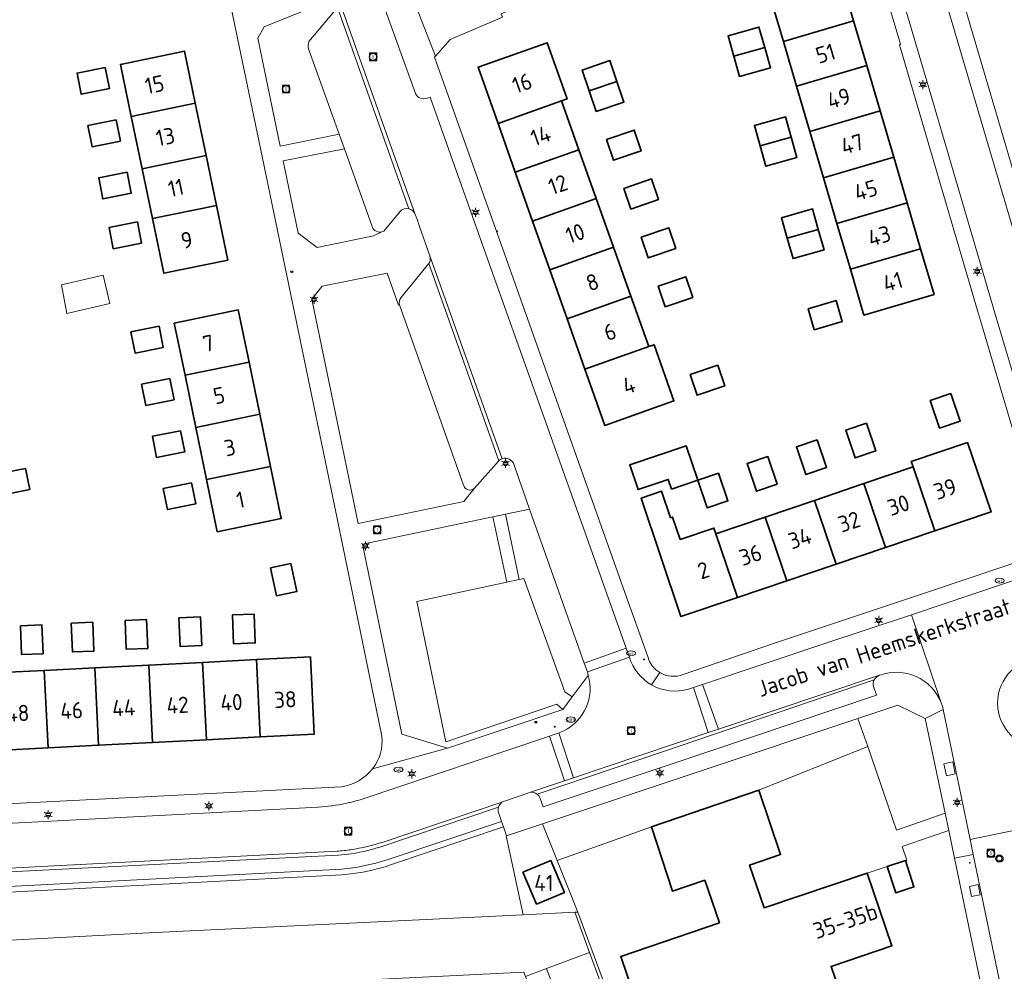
# Model space of a CAD drawing. Header units: metres. Extents: x 140853 to 145288, y 474558 to 480269.
# Tile 262 of 428: x 143783 to 143892, y 478928 to 479034. Entities that reach past the tile are written whole.
import ezdxf
from ezdxf.enums import TextEntityAlignment as Align
from ezdxf.lldxf.tags import DXFTag

# ---------------------------------------------------------------- set-up
doc = ezdxf.new("R2010")
doc.units = ezdxf.units.M
doc.header["$MEASUREMENT"] = 0
for name, color, linetype, lineweight in [('B-WE-GR-BEPLANTING_CULTUUR_BOSPLANTSOEN-G', 90, 'GR-PLANTSOEN', 18), ('B-WE-GR-BEPLANTING_CULTUUR_HEESTERS-G', 90, 'Continuous', 18), ('B-WE-GR-GRAS_KRUIDENRIJK-G', 80, 'Continuous', 18), ('B-WE-GR-GROENVOORZIENING-G', 80, 'Continuous', 18), ('B-WE-IE-TERREINAFSCHEIDING_KUNSTMATIG_HEKWERK-G', 20, 'IE-TERREINAFSCHEIDING-KUNSTMATIG', 18), ('B-WE-KL-DATA_CAI-S', 90, 'KL-CAI-N', 18), ('B-WE-KL-ET_LS_OV_LICHTMAST-S', 190, 'Continuous', 18), ('B-WE-KL-GAS_PUT-S', 30, 'Continuous', 18), ('B-WE-KL-WATER_BRANDLEIDING_PUT-S', 150, 'Continuous', 18), ('B-WE-KL-WATER_PUT-S', 170, 'Continuous', 18), ('B-WE-OG-BEBOUWING-G', 7, 'Continuous', 35), ('B-WE-OG-BEBOUWING_BIJGEBOUW-G', 7, 'Continuous', 18), ('B-WE-OG-BEBOUWING_HUISNUMMER-T18', 10, 'Continuous', 18), ('B-WE-OG-BEBOUWING_STRAATNAAM-T18', 10, 'Continuous', 18), ('B-WE-OG-TERREIN_ERF-G', 7, 'Continuous', 18), ('B-WE-RI-DRAINAGE_PUT-S', 90, 'Continuous', 18), ('B-WE-RI-GWA_RIOOLPUT-S', 30, 'Continuous', 18), ('B-WE-VH-GOOT-G', 170, 'Continuous', 18), ('B-WE-VH-VERHARDING_BETONSTRAATSTEEN-G', 252, 'Continuous', 18), ('B-WE-VH-VERHARDING_STRAATBAKSTEEN-G', 252, 'Continuous', 18), ('B-WE-VH-VERHARDING_TEGEL-G', 252, 'Continuous', 18), ('X-XX-XX-ALGEMEEN-S', 7, 'Continuous', 18)]:
    doc.layers.add(name, color=color, linetype=linetype, lineweight=lineweight)
doc.styles.add('NLCS-ISO', font='txt')
doc.styles.get("Standard").update_dxf_attribs({"font": 'arial.ttf'})
doc.linetypes.add('GR-PLANTSOEN', pattern='A,0,[179,NLCS.shx,S=2,R=0,X=0,Y=0],-4', length=4)
doc.linetypes.add('IE-TERREINAFSCHEIDING-KUNSTMATIG', pattern='A,4,[82,NLCS.shx,S=0.75,R=90,X=0,Y=0],4,-2', length=10)
tags = doc.linetypes.add('KL-CAI-N', pattern='A,4,-1,[101,NLCS.shx,S=0.5,R=0,X=0,Y=0],-1,4,-1,["C",Standard,S=1,R=0,X=-0.25,Y=-0.5],-1.5', length=12.5).pattern_tags.tags
tags[18] = DXFTag(74, 10)

# ---------------------------------------------------------------- blocks, each defined once
blk = doc.blocks.new('SIE-WEG_AFVALBAK_TYPE_01')
for radius in [0.25, 0.156]:
    blk.add_circle((0, 0), radius)
blk = doc.blocks.new('SKL-DATA_TERREINKAST-SO')
for q in [(-0.2, 0.2), (0.2, 0.2)]:
    blk.add_line((0, -0.21), q)
at = {"flags": 128}
blk.add_lwpolyline([(0.63, 0.35), (-0.63, 0.35), (-0.63, -0.35), (0.63, -0.35)], close=True, dxfattribs=at)
at = {"style": 'NLCS-ISO'}
blk.add_attdef('TYPE', text='', height=0.35, dxfattribs=at).set_placement((-0.03, 0.69), align=Align.MIDDLE_CENTER)
blk = doc.blocks.new('B-SIE-WEG_LICHTMAST-SO')
at = {"ltscale": 0.1}
for p, q in [((-1.1, 0.63), (-2.19, 1.27)), ((0, 1.27), (0, 2.53)), ((1.1, 0.63), (2.19, 1.27)), ((-1.1, -0.63), (-2.19, -1.27)), ((0, -1.27), (0, -2.53)), ((1.1, -0.63), (2.19, -1.27))]:
    blk.add_line(p, q, dxfattribs=at)
at = {"flags": 128}
for points in [[(-1.16, 0.5), (1.16, 0.5)], [(-1.16, -0.5), (1.16, -0.5)]]:
    blk.add_lwpolyline(points, dxfattribs=at)
at = {"ltscale": 0.1}
blk.add_circle((0, 0), 1.27, dxfattribs=at)
at = {"style": 'NLCS-ISO'}
blk.add_attdef('TYPE', text='', height=1.8, dxfattribs=at).set_placement((0, 2.53), align=Align.BOTTOM_CENTER)
blk = doc.blocks.new('SRI-PUT_INSPECTIE-SO')
at = {"lineweight": -3, "flags": 128}
blk.add_lwpolyline([(-2, -2), (2, -2), (2, 2), (-2, 2)], close=True, dxfattribs=at)
at = {"lineweight": -3, "ltscale": 1.5}
blk.add_circle((0, 0), 2, dxfattribs=at)
at = {"ltscale": 0.1, "style": 'NLCS-ISO'}
blk.add_text('I', height=2.5, dxfattribs=at).set_placement((0, -0.01), align=Align.MIDDLE_CENTER)
blk = doc.blocks.new('SKL-WATERLEIDINGPUT-SO')
at = {"color": 0, "linetype": 'ByBlock', "lineweight": 18}
blk.add_ellipse((0, 0), major_axis=(2.5, 0), ratio=0.54, dxfattribs=at)
at = {"color": 0, "linetype": 'ByBlock', "lineweight": 18, "style": 'NLCS-ISO'}
blk.add_text('wl', height=1.8, dxfattribs=at).set_placement((0, 0), align=Align.MIDDLE_CENTER)
blk = doc.blocks.new('SKL-GAS_PUT-SO')
at = {"color": 0, "linetype": 'ByBlock', "lineweight": 18}
blk.add_ellipse((0, 0), major_axis=(2.5, 0), ratio=0.601255, dxfattribs=at)
at = {"color": 0, "linetype": 'ByBlock', "lineweight": 18, "style": 'NLCS-ISO'}
blk.add_text('gas', height=1.8, dxfattribs=at).set_placement((0.12, 0.3), align=Align.MIDDLE_CENTER)
blk = doc.blocks.new('SRI-DRAIN_PUT-SO')
at = {"lineweight": -3}
for radius in [2, 1.5]:
    blk.add_circle((0, 0), radius, dxfattribs=at)
blk = doc.blocks.new('SIE-WEG_STRAATPOT_BRANDKRAAN-SO')
blk.add_ellipse((0, 0), major_axis=(-0.729, 0), ratio=0.685994)
at = {"style": 'NLCS-ISO'}
blk.add_text('BR', height=0.4, dxfattribs=at).set_placement((-0.3, -0.15))

msp = doc.modelspace()

# ---------------------------------------------------------------- linework, layer by layer
at = {"layer": 'B-WE-GR-BEPLANTING_CULTUUR_BOSPLANTSOEN-G', "ltscale": 0.2, "flags": 128}
for points in [[(143839.13, 478934.57), (143798.346, 478932.597), (143752.719, 478930.184), (143738.605, 478929.438), (143708.01, 478927.981), (143659.155, 478925.431), (143601.586, 478922.733), (143601.828, 478917.027), (143601.759, 478916.487), (143839.195, 478928.205), (143839.371, 478927.73), (143841.714, 478928.603), (143846.49, 478930.366), (143844.836, 478934.846), (143839.13, 478934.57)], [(143871.318, 478831.533), (143872.003, 478828.894), (143872.49, 478827.018), (143876.52, 478827.233), (143865.189, 478875.656), (143854.513, 478908.638), (143846.49, 478930.366), (143841.714, 478928.603), (143858.099, 478884.6), (143859.243, 478880.827), (143869.897, 478837.005), (143871.058, 478832.523), (143871.318, 478831.533)]]:
    msp.add_lwpolyline(points, close=True, dxfattribs=at)
at = {"layer": 'B-WE-GR-BEPLANTING_CULTUUR_HEESTERS-G', "ltscale": 0.2, "flags": 128}
for points in [[(143818.833, 479035.564, 0.1643035), (143818.868, 479036.264), (143818.868, 479036.264), (143818.817, 479036.473), (143810.383, 479033.031), (143809.702, 479031.802), (143812.166, 479019.825), (143818.703, 479021.14), (143815.304, 479030.593), (143815.304, 479030.593, -0.1079524), (143815.339, 479031.399), (143815.339, 479031.399), (143818.531, 479035.175), (143818.786, 479035.471), (143818.833, 479035.564)], [(143822.375, 479010.898), (143819.288, 479019.501), (143812.499, 479018.17), (143814.159, 479010.15), (143816.268, 479008.565), (143822.522, 479009.845), (143823.523, 479010.329), (143823.523, 479010.329, -0.4383928), (143822.375, 479010.898)], [(143832.52, 478982.227), (143825.408, 479002.227), (143825.285, 479002.18), (143824.05, 479005.707), (143816.814, 479004.27), (143815.682, 479002.851), (143818.063, 478991.399), (143820.834, 478977.958), (143832.545, 478980.41), (143833.731, 478981.867), (143833.731, 478981.867, -0.6043227), (143832.52, 478982.227)], [(143891.736, 478958.043, 1), (143901.788, 478958.043), (143901.788, 478958.043, 1), (143891.736, 478958.043)]]:
    msp.add_lwpolyline(points, format="xyb", close=True, dxfattribs=at)
for points in [[(143876.218, 478956.329), (143877.348, 478953.21), (143880.504, 478943.96), (143883.819, 478945.097), (143885.921, 478945.817), (143883.713, 478956.348), (143880.685, 478957.819), (143876.218, 478956.329)], [(143854.797, 478908.736), (143869.362, 478913.728), (143868.856, 478915.385), (143865.184, 478926.124), (143852.703, 478921.856), (143849.943, 478929.927), (143860.881, 478933.668), (143859.263, 478938.399), (143855.696, 478937.179), (143853.348, 478944.329), (143842.905, 478940.562), (143845.172, 478934.862), (143847.63, 478928.286), (143853.882, 478911.563), (143854.797, 478908.736)], [(143876.52, 478827.233), (143878.258, 478817.567), (143879.68, 478809.35), (143879.376, 478813.799), (143876.572, 478828.573), (143865.904, 478874.42), (143854.797, 478908.736), (143853.882, 478911.563), (143847.63, 478928.286), (143845.172, 478934.862), (143844.836, 478934.846), (143846.49, 478930.366), (143854.513, 478908.638), (143865.189, 478875.656), (143876.52, 478827.233)]]:
    msp.add_lwpolyline(points, close=True, dxfattribs=at)
msp.add_lwpolyline([(143708.01, 478927.981), (143738.605, 478929.438), (143752.719, 478930.184), (143798.346, 478932.597), (143839.13, 478934.57), (143837.245, 478943.318), (143837.245, 478943.318), (143837.281, 478943.33), (143836.94, 478944.328), (143824.423, 478940.087), (143824.423, 478940.087, -0.0447731), (143820.309, 478939.123), (143820.309, 478939.123), (143819.021, 478938.978), (143772.136, 478936.56), (143760.191, 478936.168), (143755.524, 478935.93), (143709.181, 478933.564), (143704.162, 478933.307), (143677.965, 478931.895), (143658.853, 478930.944), (143636.609, 478929.789), (143597.571, 478927.808)], format="xyb", dxfattribs=at)
at = {"layer": 'B-WE-GR-GRAS_KRUIDENRIJK-G', "ltscale": 0.2, "flags": 128}
for points in [[(143865.245, 478948.378), (143877.348, 478953.21), (143876.218, 478956.329), (143841.274, 478944.665), (143842.905, 478940.562), (143853.348, 478944.329), (143865.245, 478948.378)], [(143884.365, 478943.239), (143881.14, 478942.129), (143881.658, 478940.625), (143881.518, 478940.578), (143882.457, 478937.655), (143880.466, 478936.987), (143879.49, 478939.898), (143877.269, 478939.193), (143880.01, 478931.134), (143873.27, 478928.841), (143876.927, 478918.145), (143886.656, 478921.351), (143890.765, 478922.671), (143889.592, 478928.286), (143886.969, 478940.821), (143886.321, 478943.911), (143884.365, 478943.239)], [(143858.099, 478884.6), (143841.714, 478928.603), (143839.371, 478927.73), (143855.756, 478883.728), (143858.099, 478884.6)]]:
    msp.add_lwpolyline(points, close=True, dxfattribs=at)
at = {"layer": 'B-WE-GR-GROENVOORZIENING-G', "ltscale": 0.2, "flags": 128}
for points in [[(143844.555, 478958.75), (143846.339, 478961.116), (143846.235, 478961.488), (143845.883, 478962.478), (143839.838, 478979.553), (143837.147, 478978.987), (143838.67, 478971.757), (143839.187, 478971.868), (143843.734, 478959.296), (143844.555, 478958.75)], [(143830.714, 478953.043), (143843.503, 478957.332), (143842.844, 478957.915), (143830.56, 478953.759), (143827.338, 478969.317), (143837.302, 478971.462), (143835.773, 478978.699), (143821.295, 478975.657), (143825.662, 478954.588), (143830.714, 478953.043)], [(143885.778, 478951.303), (143886.051, 478949.983), (143887.024, 478950.186), (143886.751, 478951.506), (143885.778, 478951.303)], [(143889.576, 478937.902), (143888.618, 478937.703), (143888.85, 478936.578), (143889.808, 478936.777), (143889.576, 478937.902)]]:
    msp.add_lwpolyline(points, close=True, dxfattribs=at)
at = {"layer": 'B-WE-IE-TERREINAFSCHEIDING_KUNSTMATIG_HEKWERK-G', "ltscale": 0.2, "flags": 128}
for points in [[(143838.67, 478971.757), (143839.187, 478971.868)], [(143839.187, 478971.868), (143843.734, 478959.296)], [(143842.844, 478957.915), (143830.56, 478953.759), (143827.338, 478969.317), (143837.302, 478971.462)], [(143837.302, 478971.462), (143838.67, 478971.757)], [(143880.685, 478957.819), (143876.218, 478956.329)], [(143883.713, 478956.348), (143880.685, 478957.819)], [(143876.218, 478956.329), (143841.274, 478944.665)], [(143885.921, 478945.817), (143883.713, 478956.348)], [(143886.321, 478943.911), (143885.921, 478945.817)], [(143841.274, 478944.665), (143837.281, 478943.33)], [(143886.969, 478940.821), (143886.321, 478943.911)], [(143837.281, 478943.33), (143837.245, 478943.318)], [(143837.245, 478943.318), (143839.13, 478934.57)], [(143889.592, 478928.286), (143886.969, 478940.821)], [(143844.836, 478934.846), (143839.13, 478934.57)], [(143845.172, 478934.862), (143844.836, 478934.846)], [(143845.172, 478934.862), (143847.63, 478928.286)], [(143839.13, 478934.57), (143798.346, 478932.597), (143752.719, 478930.184)]]:
    msp.add_lwpolyline(points, dxfattribs=at)
at = {"layer": 'B-WE-OG-BEBOUWING-G', "ltscale": 0.2, "flags": 128}
for points in [[(143867.984, 479031.405), (143875.765, 479033.694), (143874.233, 479038.903), (143866.452, 479036.614), (143867.984, 479031.405)], [(143862.477, 479029.785), (143865.914, 479030.756), (143865.271, 479033.02), (143861.835, 479032.043), (143862.477, 479029.785)], [(143875.765, 479033.694), (143867.984, 479031.405), (143869.44, 479026.458), (143877.22, 479028.748), (143875.765, 479033.694)], [(143836.331, 479022.339), (143843.388, 479024.833), (143843.982, 479025.043), (143841.772, 479031.283), (143834.125, 479028.581), (143836.331, 479022.339)], [(143795.66, 479023.089), (143802.759, 479024.561), (143801.557, 479030.355), (143794.458, 479028.883), (143795.66, 479023.089)], [(143865.914, 479030.756), (143862.477, 479029.785), (143863.119, 479027.527), (143866.554, 479028.503), (143865.914, 479030.756)], [(143846.451, 479025.953), (143849.511, 479026.997), (143848.737, 479029.29), (143845.674, 479028.246), (143846.451, 479025.953)], [(143877.22, 479028.748), (143869.44, 479026.458), (143870.913, 479021.451), (143878.694, 479023.74), (143877.22, 479028.748)], [(143792.771, 479028.532), (143789.643, 479027.906), (143790.103, 479025.56), (143793.24, 479026.189), (143792.771, 479028.532)], [(143846.451, 479025.953), (143847.229, 479023.661), (143850.285, 479024.703), (143849.511, 479026.997), (143846.451, 479025.953)], [(143795.66, 479023.089), (143796.861, 479017.295), (143803.96, 479018.767), (143802.759, 479024.561), (143795.66, 479023.089)], [(143843.388, 479024.833), (143836.331, 479022.339), (143838.245, 479016.923), (143845.306, 479019.418), (143843.388, 479024.833)], [(143870.913, 479021.451), (143872.427, 479016.304), (143880.208, 479018.593), (143878.694, 479023.74), (143870.913, 479021.451)], [(143793.985, 479022.72), (143790.857, 479022.093), (143791.317, 479019.748), (143794.455, 479020.376), (143793.985, 479022.72)], [(143865.406, 479019.831), (143868.843, 479020.802), (143868.199, 479023.066), (143864.764, 479022.089), (143865.406, 479019.831)], [(143848.365, 479020.537), (143849.146, 479018.246), (143852.203, 479019.288), (143851.429, 479021.582), (143848.365, 479020.537)], [(143868.843, 479020.802), (143865.406, 479019.831), (143866.048, 479017.572), (143869.483, 479018.549), (143868.843, 479020.802)], [(143845.306, 479019.418), (143838.245, 479016.923), (143840.159, 479011.507), (143847.223, 479014.004), (143845.306, 479019.418)], [(143798.007, 479011.769), (143805.106, 479013.241), (143803.96, 479018.767), (143796.861, 479017.295), (143798.007, 479011.769)], [(143873.921, 479011.227), (143881.702, 479013.516), (143880.208, 479018.593), (143872.427, 479016.304), (143873.921, 479011.227)], [(143795.187, 479016.925), (143792.059, 479016.299), (143792.518, 479013.953), (143795.656, 479014.582), (143795.187, 479016.925)], [(143850.283, 479015.123), (143851.064, 479012.831), (143854.121, 479013.874), (143853.347, 479016.167), (143850.283, 479015.123)], [(143840.159, 479011.507), (143842.073, 479006.091), (143849.141, 479008.589), (143847.223, 479014.004), (143840.159, 479011.507)], [(143881.702, 479013.516), (143873.921, 479011.227), (143875.415, 479006.149), (143883.195, 479008.438), (143881.702, 479013.516)], [(143798.007, 479011.769), (143799.265, 479005.706), (143806.364, 479007.178), (143805.106, 479013.241), (143798.007, 479011.769)], [(143868.414, 479009.606), (143871.85, 479010.577), (143871.207, 479012.841), (143867.772, 479011.865), (143868.414, 479009.606)], [(143796.333, 479011.4), (143793.205, 479010.773), (143793.664, 479008.428), (143796.802, 479009.056), (143796.333, 479011.4)], [(143852.201, 479009.708), (143852.982, 479007.417), (143856.038, 479008.459), (143855.264, 479010.753), (143852.201, 479009.708)], [(143871.85, 479010.577), (143868.414, 479009.606), (143869.056, 479007.348), (143872.491, 479008.324), (143871.85, 479010.577)], [(143851.059, 479003.174), (143849.141, 479008.589), (143842.073, 479006.091), (143843.987, 479000.675), (143851.059, 479003.174)], [(143875.415, 479006.149), (143876.909, 479001.072), (143884.689, 479003.361), (143883.195, 479008.438), (143875.415, 479006.149)], [(143854.089, 479004.283), (143854.87, 479001.991), (143857.926, 479003.034), (143857.152, 479005.327), (143854.089, 479004.283)], [(143843.987, 479000.675), (143845.965, 478995.076), (143853.041, 478997.577), (143851.059, 479003.174), (143843.987, 479000.675)], [(143870.718, 479001.773), (143871.401, 478999.451), (143874.509, 479000.366), (143873.826, 479002.687), (143870.718, 479001.773)], [(143808.72, 478995.856), (143807.529, 479001.65), (143800.427, 479000.19), (143801.618, 478994.396), (143808.72, 478995.856)], [(143798.743, 478999.827), (143795.615, 478999.201), (143796.075, 478996.855), (143799.212, 478997.484), (143798.743, 478999.827)], [(143853.041, 478997.577), (143845.965, 478995.076), (143848.17, 478988.835), (143855.845, 478991.547), (143853.635, 478997.788), (143853.041, 478997.577)], [(143802.807, 478988.612), (143809.909, 478990.072), (143808.72, 478995.856), (143801.618, 478994.396), (143802.807, 478988.612)], [(143857.632, 478994.482), (143858.413, 478992.19), (143861.469, 478993.233), (143860.695, 478995.526), (143857.632, 478994.482)], [(143799.934, 478994.033), (143796.806, 478993.407), (143797.266, 478991.061), (143800.403, 478991.69), (143799.934, 478994.033)], [(143884.249, 478991.59), (143885.291, 478988.534), (143887.585, 478989.308), (143886.54, 478992.371), (143884.249, 478991.59)], [(143802.807, 478988.612), (143803.997, 478982.828), (143811.099, 478984.288), (143809.909, 478990.072), (143802.807, 478988.612)], [(143801.133, 478988.251), (143798.005, 478987.625), (143798.465, 478985.279), (143801.602, 478985.908), (143801.133, 478988.251)], [(143877.181, 478989.073), (143874.889, 478988.292), (143875.932, 478985.236), (143878.225, 478986.009), (143877.181, 478989.073)], [(143871.712, 478987.225), (143869.42, 478986.444), (143870.463, 478983.388), (143872.756, 478984.161), (143871.712, 478987.225)], [(143858.483, 478982.748), (143857.195, 478986.567), (143850.941, 478984.459), (143851.868, 478981.711), (143855.213, 478982.838), (143855.574, 478981.767), (143858.483, 478982.748)], [(143884.756, 478977.126), (143891.019, 478979.237), (143888.395, 478986.932), (143882.16, 478984.828), (143882.361, 478984.231), (143884.756, 478977.126)], [(143866.243, 478985.377), (143863.951, 478984.596), (143864.994, 478981.54), (143867.287, 478982.314), (143866.243, 478985.377)], [(143783.945, 478984.075), (143780.817, 478983.448), (143781.277, 478981.103), (143784.415, 478981.731), (143783.945, 478984.075)], [(143803.997, 478982.828), (143805.186, 478977.044), (143812.288, 478978.504), (143811.099, 478984.288), (143803.997, 478982.828)], [(143876.894, 478982.376), (143879.286, 478975.282), (143884.756, 478977.126), (143882.361, 478984.231), (143876.894, 478982.376)], [(143858.483, 478982.748), (143859.525, 478979.692), (143861.819, 478980.466), (143860.774, 478983.529), (143858.483, 478982.748)], [(143802.332, 478982.469), (143799.204, 478981.843), (143799.664, 478979.497), (143802.801, 478980.126), (143802.332, 478982.469)], [(143871.428, 478980.521), (143873.815, 478973.438), (143879.286, 478975.282), (143876.894, 478982.376), (143871.428, 478980.521)], [(143862.875, 478969.75), (143860.495, 478976.811), (143860.281, 478977.446), (143856.538, 478976.183), (143855.698, 478978.675), (143855.461, 478978.595), (143854.471, 478981.533), (143852.187, 478980.763), (143856.611, 478967.639), (143862.875, 478969.75)], [(143873.815, 478973.438), (143871.428, 478980.521), (143865.961, 478978.666), (143868.345, 478971.594), (143873.815, 478973.438)], [(143860.495, 478976.811), (143862.875, 478969.75), (143868.345, 478971.594), (143865.961, 478978.666), (143860.495, 478976.811)], [(143811.104, 478973.033), (143811.757, 478969.939), (143814.007, 478970.415), (143813.354, 478973.506), (143811.104, 478973.033)], [(143800.946, 478967.508), (143801.076, 478964.32), (143803.465, 478964.408), (143803.334, 478967.606), (143800.946, 478967.508)], [(143806.882, 478967.809), (143807.012, 478964.622), (143809.401, 478964.71), (143809.27, 478967.907), (143806.882, 478967.809)], [(143783.363, 478966.615), (143783.493, 478963.428), (143785.882, 478963.516), (143785.751, 478966.713), (143783.363, 478966.615)], [(143789, 478966.901), (143789.131, 478963.714), (143791.519, 478963.802), (143791.388, 478966.999), (143789, 478966.901)], [(143794.973, 478967.204), (143795.104, 478964.017), (143797.492, 478964.105), (143797.361, 478967.302), (143794.973, 478967.204)], [(143809.528, 478962.859), (143809.967, 478954.283), (143815.929, 478954.588), (143815.52, 478963.163), (143809.528, 478962.859)], [(143792.038, 478953.365), (143798.011, 478953.671), (143797.602, 478962.253), (143791.629, 478961.95), (143792.038, 478953.365)], [(143803.984, 478953.977), (143803.575, 478962.557), (143797.602, 478962.253), (143798.011, 478953.671), (143803.984, 478953.977)], [(143803.984, 478953.977), (143809.967, 478954.283), (143809.528, 478962.859), (143803.575, 478962.557), (143803.984, 478953.977)], [(143786.448, 478953.079), (143786.009, 478961.665), (143779.614, 478961.34), (143780.093, 478952.754), (143786.448, 478953.079)], [(143791.629, 478961.95), (143786.009, 478961.665), (143786.448, 478953.079), (143792.038, 478953.365), (143791.629, 478961.95)], [(143876.927, 478918.145), (143873.27, 478928.841), (143880.01, 478931.134), (143877.269, 478939.193), (143866.08, 478935.401), (143865.841, 478935.334), (143864.23, 478940.078), (143867.667, 478941.245), (143865.245, 478948.378), (143853.348, 478944.329), (143855.696, 478937.179), (143859.263, 478938.399), (143860.881, 478933.668), (143849.943, 478929.927), (143852.703, 478921.856), (143865.184, 478926.124), (143868.856, 478915.385), (143876.927, 478918.145)], [(143840.597, 478935.719), (143843.686, 478937.016), (143842.189, 478940.579), (143839.1, 478939.282), (143840.597, 478935.719)], [(143881.518, 478940.578), (143879.49, 478939.898), (143880.466, 478936.987), (143882.457, 478937.655), (143881.518, 478940.578)]]:
    msp.add_lwpolyline(points, close=True, dxfattribs=at)
at = {"layer": 'B-WE-OG-BEBOUWING_BIJGEBOUW-G', "ltscale": 0.2, "flags": 128}
msp.add_lwpolyline([(143792.549, 479005.497), (143787.918, 479004.436), (143788.499, 479001.246), (143793.272, 479002.34), (143792.549, 479005.497)], close=True, dxfattribs=at)
at = {"layer": 'B-WE-OG-TERREIN_ERF-G', "ltscale": 0.2, "flags": 128}
for points in [[(143776.07, 478946.577), (143818.984, 478948.766), (143818.984, 478948.766, 0.1890863), (143822.427, 478950.749), (143822.427, 478950.749, 0.1963668), (143823.437, 478954.386), (143823.437, 478954.386), (143818.223, 478979.751), (143810.165, 479018.661), (143804.196, 479047.407), (143800.958, 479062.842), (143800.691, 479064.114), (143800.556, 479064.757), (143794.725, 479080.032), (143787.829, 479098.009), (143785.933, 479097.282), (143774.673, 479120.012)], [(143836.82, 479034.123), (143831.031, 479031.651), (143829.401, 479029.792), (143829.304, 479029.682), (143835.629, 479011.825), (143850.561, 478969.779), (143852.982, 478963.079), (143852.982, 478963.079, 0.1869106), (143854.265, 478961.425), (143854.265, 478961.425, 0.2360917), (143856.857, 478961.219), (143856.857, 478961.219), (143866.994, 478964.681), (143884.527, 478970.514), (143895.288, 478974.159)]]:
    msp.add_lwpolyline(points, format="xyb", dxfattribs=at)
for points in [[(143904.977, 479063.345), (143882.735, 479054.046), (143882.586, 479053.984), (143891.598, 479023.353), (143898.562, 478999.743)], [(143897.074, 478975.944), (143889.834, 479000.487), (143889.508, 479001.594), (143880.854, 479031.029), (143880.965, 479031.103), (143878.219, 479040.377)]]:
    msp.add_lwpolyline(points, dxfattribs=at)
for points in [[(143872.427, 479016.304), (143870.913, 479021.451), (143869.44, 479026.458), (143867.984, 479031.405), (143866.452, 479036.614), (143864.958, 479041.691), (143872.739, 479043.98), (143874.233, 479038.903), (143875.765, 479033.694), (143877.22, 479028.748), (143878.694, 479023.74), (143880.208, 479018.593), (143881.702, 479013.516), (143883.195, 479008.438), (143884.689, 479003.361), (143876.909, 479001.072), (143875.415, 479006.149), (143873.921, 479011.227), (143872.427, 479016.304)], [(143865.914, 479030.756), (143866.554, 479028.503), (143863.119, 479027.527), (143862.477, 479029.785), (143861.835, 479032.043), (143865.271, 479033.02), (143865.914, 479030.756)], [(143845.965, 478995.076), (143843.987, 479000.675), (143842.073, 479006.091), (143840.159, 479011.507), (143838.245, 479016.923), (143836.331, 479022.339), (143834.125, 479028.581), (143841.772, 479031.283), (143843.982, 479025.043), (143843.388, 479024.833), (143845.306, 479019.418), (143847.223, 479014.004), (143849.141, 479008.589), (143851.059, 479003.174), (143853.041, 478997.577), (143853.635, 478997.788), (143855.845, 478991.547), (143848.17, 478988.835), (143845.965, 478995.076)], [(143796.861, 479017.295), (143795.66, 479023.089), (143794.458, 479028.883), (143801.557, 479030.355), (143802.759, 479024.561), (143803.96, 479018.767), (143805.106, 479013.241), (143806.364, 479007.178), (143799.265, 479005.706), (143798.007, 479011.769), (143796.861, 479017.295)], [(143849.511, 479026.997), (143850.285, 479024.703), (143847.229, 479023.661), (143846.451, 479025.953), (143845.674, 479028.246), (143848.737, 479029.29), (143849.511, 479026.997)], [(143792.771, 479028.532), (143793.24, 479026.189), (143790.103, 479025.56), (143789.643, 479027.906), (143792.771, 479028.532)], [(143793.985, 479022.72), (143794.455, 479020.376), (143791.317, 479019.748), (143790.857, 479022.093), (143793.985, 479022.72)], [(143865.406, 479019.831), (143864.764, 479022.089), (143868.199, 479023.066), (143868.843, 479020.802), (143869.483, 479018.549), (143866.048, 479017.572), (143865.406, 479019.831)], [(143848.365, 479020.537), (143851.429, 479021.582), (143852.203, 479019.288), (143849.146, 479018.246), (143848.365, 479020.537)], [(143795.187, 479016.925), (143795.656, 479014.582), (143792.518, 479013.953), (143792.059, 479016.299), (143795.187, 479016.925)], [(143850.283, 479015.123), (143853.347, 479016.167), (143854.121, 479013.874), (143851.064, 479012.831), (143850.283, 479015.123)], [(143868.414, 479009.606), (143867.772, 479011.865), (143871.207, 479012.841), (143871.85, 479010.577), (143872.491, 479008.324), (143869.056, 479007.348), (143868.414, 479009.606)], [(143796.333, 479011.4), (143796.802, 479009.056), (143793.664, 479008.428), (143793.205, 479010.773), (143796.333, 479011.4)], [(143852.201, 479009.708), (143855.264, 479010.753), (143856.038, 479008.459), (143852.982, 479007.417), (143852.201, 479009.708)], [(143854.089, 479004.283), (143857.152, 479005.327), (143857.926, 479003.034), (143854.87, 479001.991), (143854.089, 479004.283)], [(143870.718, 479001.773), (143873.826, 479002.687), (143874.509, 479000.366), (143871.401, 478999.451), (143870.718, 479001.773)], [(143803.997, 478982.828), (143802.807, 478988.612), (143801.618, 478994.396), (143800.427, 479000.19), (143807.529, 479001.65), (143808.72, 478995.856), (143809.909, 478990.072), (143811.099, 478984.288), (143812.288, 478978.504), (143805.186, 478977.044), (143803.997, 478982.828)], [(143798.743, 478999.827), (143799.212, 478997.484), (143796.075, 478996.855), (143795.615, 478999.201), (143798.743, 478999.827)], [(143857.632, 478994.482), (143860.695, 478995.526), (143861.469, 478993.233), (143858.413, 478992.19), (143857.632, 478994.482)], [(143799.934, 478994.033), (143800.403, 478991.69), (143797.266, 478991.061), (143796.806, 478993.407), (143799.934, 478994.033)], [(143884.249, 478991.59), (143886.54, 478992.371), (143887.585, 478989.308), (143885.291, 478988.534), (143884.249, 478991.59)], [(143801.133, 478988.251), (143801.602, 478985.908), (143798.465, 478985.279), (143798.005, 478987.625), (143801.133, 478988.251)], [(143877.181, 478989.073), (143878.225, 478986.009), (143875.932, 478985.236), (143874.889, 478988.292), (143877.181, 478989.073)], [(143871.712, 478987.225), (143872.756, 478984.161), (143870.463, 478983.388), (143869.42, 478986.444), (143871.712, 478987.225)], [(143858.483, 478982.748), (143855.574, 478981.767), (143855.213, 478982.838), (143851.868, 478981.711), (143850.941, 478984.459), (143857.195, 478986.567), (143858.483, 478982.748)], [(143882.361, 478984.231), (143882.16, 478984.828), (143888.395, 478986.932), (143891.019, 478979.237), (143884.756, 478977.126), (143879.286, 478975.282), (143873.815, 478973.438), (143868.345, 478971.594), (143862.875, 478969.75), (143856.611, 478967.639), (143852.187, 478980.763), (143854.471, 478981.533), (143855.461, 478978.595), (143855.698, 478978.675), (143856.538, 478976.183), (143860.281, 478977.446), (143860.495, 478976.811), (143865.961, 478978.666), (143871.428, 478980.521), (143876.894, 478982.376), (143882.361, 478984.231)], [(143866.243, 478985.377), (143867.287, 478982.314), (143864.994, 478981.54), (143863.951, 478984.596), (143866.243, 478985.377)], [(143783.945, 478984.075), (143784.415, 478981.731), (143781.277, 478981.103), (143780.817, 478983.448), (143783.945, 478984.075)], [(143858.483, 478982.748), (143860.774, 478983.529), (143861.819, 478980.466), (143859.525, 478979.692), (143858.483, 478982.748)], [(143802.332, 478982.469), (143802.801, 478980.126), (143799.664, 478979.497), (143799.204, 478981.843), (143802.332, 478982.469)], [(143811.104, 478973.033), (143813.354, 478973.506), (143814.007, 478970.415), (143811.757, 478969.939), (143811.104, 478973.033)], [(143800.946, 478967.508), (143803.334, 478967.606), (143803.465, 478964.408), (143801.076, 478964.32), (143800.946, 478967.508)], [(143806.882, 478967.809), (143809.27, 478967.907), (143809.401, 478964.71), (143807.012, 478964.622), (143806.882, 478967.809)], [(143783.363, 478966.615), (143785.751, 478966.713), (143785.882, 478963.516), (143783.493, 478963.428), (143783.363, 478966.615)], [(143789, 478966.901), (143791.388, 478966.999), (143791.519, 478963.802), (143789.131, 478963.714), (143789, 478966.901)], [(143794.973, 478967.204), (143797.361, 478967.302), (143797.492, 478964.105), (143795.104, 478964.017), (143794.973, 478967.204)], [(143809.967, 478954.283), (143803.984, 478953.977), (143798.011, 478953.671), (143792.038, 478953.365), (143786.448, 478953.079), (143780.093, 478952.754), (143779.614, 478961.34), (143786.009, 478961.665), (143791.629, 478961.95), (143797.602, 478962.253), (143803.575, 478962.557), (143809.528, 478962.859), (143815.52, 478963.163), (143815.929, 478954.588), (143809.967, 478954.283)], [(143837.281, 478943.33), (143837.245, 478943.318), (143839.13, 478934.57), (143844.836, 478934.846), (143845.172, 478934.862), (143842.905, 478940.562), (143841.274, 478944.665), (143837.281, 478943.33)], [(143840.597, 478935.719), (143839.1, 478939.282), (143842.189, 478940.579), (143843.686, 478937.016), (143840.597, 478935.719)]]:
    msp.add_lwpolyline(points, close=True, dxfattribs=at)
at = {"layer": 'B-WE-VH-GOOT-G', "ltscale": 0.2, "flags": 128}
for points in [[(143818.977, 479035.223), (143827.154, 479012.242)], [(143828.781, 479007.638), (143836.784, 478985.141)], [(143878.631, 478961.118), (143860.764, 478955.151)], [(143859.632, 478954.779), (143844.718, 478949.757)], [(143860.764, 478955.151), (143859.632, 478954.779)], [(143843.691, 478949.407), (143839.828, 478948.108)], [(143844.718, 478949.757), (143843.691, 478949.407)], [(143836.969, 478947.141), (143823.58, 478942.629)], [(143773.528, 478939.291), (143818.487, 478941.605)]]:
    msp.add_lwpolyline(points, dxfattribs=at)
for points in [[(143823.58, 478942.629, -0.043136), (143820.009, 478941.775)], [(143820.009, 478941.775, -0.0184601), (143818.487, 478941.605)]]:
    msp.add_lwpolyline(points, format="xyb", dxfattribs=at)
at = {"layer": 'B-WE-VH-VERHARDING_BETONSTRAATSTEEN-G', "ltscale": 0.2, "flags": 128}
for points in [[(143898.562, 478999.743), (143891.598, 479023.353), (143882.586, 479053.984), (143882.735, 479054.046), (143882.735, 479054.046), (143881.167, 479059.621), (143880.941, 479059.592), (143879.915, 479063.127), (143874.173, 479081.954), (143866.47, 479106.98), (143856.318, 479140.098), (143853.018, 479150.694)], [(143845.173, 479148.321), (143851.047, 479129.438), (143851.401, 479128.291), (143858.317, 479105.711), (143862.58, 479091.607), (143867.898, 479074.264), (143873.465, 479056.006), (143873.578, 479055.629), (143875.576, 479048.989), (143875.68, 479048.954), (143878.219, 479040.377), (143880.965, 479031.103), (143880.854, 479031.029), (143889.508, 479001.594), (143889.834, 479000.487), (143897.074, 478975.944)], [(143851.899, 479148.152), (143857.174, 479130.935), (143873.174, 479078.773), (143877.655, 479064.114), (143877.981, 479063.096), (143881.696, 479050.42), (143881.991, 479049.419), (143894.959, 479005.416)], [(143895.805, 478972.401), (143882.187, 478967.841), (143885.483, 478958.058), (143885.65, 478957.562), (143885.712, 478957.323), (143888.682, 478942.893), (143895.648, 478944.341)], [(143892.644, 478923.978), (143891.728, 478928.286), (143889.021, 478941.248), (143886.969, 478940.821), (143889.592, 478928.286), (143890.765, 478922.671), (143891.078, 478921.17), (143893.178, 478911.307)]]:
    msp.add_lwpolyline(points, dxfattribs=at)
for points in [[(143898.544, 478977.385), (143891.591, 479000.809), (143884.364, 479025.392), (143877.663, 479048.105), (143877.663, 479048.105, 0.3529573), (143878.31, 479049.412), (143878.31, 479049.412), (143874.587, 479062.062), (143874.587, 479062.062, 0.4015645), (143873.325, 479062.815), (143873.325, 479062.815), (143868.858, 479077.492), (143854.487, 479124.352), (143847.581, 479146.827)], [(143804.196, 479047.407), (143810.165, 479018.661), (143818.223, 478979.751), (143823.437, 478954.386), (143823.437, 478954.386, -0.1963668), (143822.427, 478950.749), (143822.427, 478950.749), (143830.714, 478953.043), (143825.662, 478954.588), (143821.295, 478975.657), (143835.773, 478978.699), (143836.65, 478978.883), (143837.147, 478978.987), (143839.838, 478979.553), (143838.092, 478984.526), (143838.092, 478984.526, 0.4060612), (143836.784, 478985.141), (143836.784, 478985.141, 0.1104955), (143836.429, 478984.918), (143836.429, 478984.918), (143833.731, 478981.867), (143832.545, 478980.41), (143820.834, 478977.958), (143818.063, 478991.399), (143815.682, 479002.851), (143816.814, 479004.27), (143824.05, 479005.707), (143825.285, 479002.18), (143825.408, 479002.227), (143825.408, 479002.227, -0.2078434), (143825.549, 479002.983), (143825.549, 479002.983), (143828.475, 479006.586), (143828.642, 479006.791), (143828.642, 479006.791, 0.2327123), (143828.781, 479007.638), (143828.781, 479007.638), (143827.632, 479010.891), (143827.346, 479011.697), (143827.154, 479012.242), (143827.154, 479012.242, 0.2498), (143826.449, 479012.862), (143826.449, 479012.862, 0.2732776), (143825.475, 479012.564), (143825.475, 479012.564), (143823.658, 479010.394), (143823.523, 479010.329), (143822.522, 479009.845), (143816.268, 479008.565), (143814.159, 479010.15), (143812.499, 479018.17), (143819.288, 479019.501), (143818.703, 479021.14), (143812.166, 479019.825), (143809.702, 479031.802), (143810.383, 479033.031), (143818.817, 479036.473)], [(143818.531, 479035.175), (143826.449, 479012.862), (143826.449, 479012.862, -0.2498), (143827.154, 479012.242), (143827.154, 479012.242), (143827.346, 479011.697), (143827.632, 479010.891), (143828.781, 479007.638), (143828.781, 479007.638, -0.2327123), (143828.642, 479006.791), (143828.642, 479006.791), (143836.429, 478984.918), (143836.429, 478984.918, -0.1104955), (143836.784, 478985.141), (143836.784, 478985.141, -0.4060612), (143838.092, 478984.526), (143838.092, 478984.526), (143839.838, 478979.553), (143845.883, 478962.478), (143850.533, 478964.138), (143846.013, 478976.91), (143835.772, 479005.663), (143828.82, 479025.25), (143828.503, 479025.143), (143828.503, 479025.143, -0.3942178), (143827.168, 479025.651), (143827.168, 479025.651), (143823.384, 479036.219)], [(143771.219, 478938.772), (143818.608, 478941.183), (143818.608, 478941.183, 0.0178759), (143820.058, 478941.337), (143820.058, 478941.337, 0.0449032), (143823.685, 478942.218), (143823.685, 478942.218), (143836.37, 478946.479), (143836.37, 478946.479, -0.24028), (143836.969, 478947.141), (143836.969, 478947.141), (143837.046, 478947.167), (143839.744, 478948.08), (143839.828, 478948.108), (143839.828, 478948.108, -0.2389992), (143840.685, 478947.941), (143840.685, 478947.941), (143854.799, 478952.691), (143878.053, 478960.611), (143878.053, 478960.611, -0.1925862), (143878.631, 478961.118), (143878.631, 478961.118), (143878.659, 478961.127), (143878.659, 478961.127, -0.407493), (143885.483, 478958.058), (143885.483, 478958.058), (143882.187, 478967.841), (143872.453, 478964.594), (143858.993, 478960.118), (143860.764, 478955.151), (143859.632, 478954.779), (143844.718, 478949.757), (143843.691, 478949.407), (143842.052, 478954.387), (143821.249, 478947.396), (143821.249, 478947.396, -0.0341183), (143819.428, 478946.912), (143819.428, 478946.912, -0.0373992), (143816.383, 478946.488), (143816.383, 478946.488), (143773.274, 478944.239)], [(143891.736, 478958.043, -1), (143901.788, 478958.043)], [(143773.274, 478944.239), (143816.383, 478946.488), (143816.383, 478946.488, 0.0373992), (143819.428, 478946.912), (143819.428, 478946.912, 0.0341183), (143821.249, 478947.396), (143821.249, 478947.396), (143842.052, 478954.387), (143843.07, 478954.739), (143843.62, 478954.971), (143843.62, 478954.971, 0.3637146), (143846.339, 478961.116), (143846.339, 478961.116), (143844.555, 478958.75), (143843.503, 478957.332), (143830.714, 478953.043), (143822.427, 478950.749), (143822.427, 478950.749, -0.1890863), (143818.984, 478948.766), (143818.984, 478948.766), (143776.07, 478946.577)], [(143901.788, 478958.043, -1), (143891.736, 478958.043)]]:
    msp.add_lwpolyline(points, format="xyb", dxfattribs=at)
for points in [[(143875.576, 479048.989), (143873.578, 479055.629), (143872.74, 479054.298), (143844.525, 479042.73), (143844.601, 479042.521), (143835.754, 479038.735), (143828.184, 479035.474), (143827.249, 479035.449), (143827.128, 479035.546), (143829.401, 479029.792), (143831.031, 479031.651), (143836.82, 479034.123), (143836.696, 479034.501), (143851.313, 479040.579), (143852.982, 479041.275), (143873.345, 479049.741), (143875.576, 479048.989)], [(143850.533, 478964.138), (143845.883, 478962.478), (143846.235, 478961.488), (143850.895, 478963.146), (143850.533, 478964.138)], [(143859.632, 478954.779), (143860.764, 478955.151), (143858.993, 478960.118), (143857.999, 478959.776), (143859.632, 478954.779)], [(143889.021, 478941.248), (143888.682, 478942.893), (143885.712, 478957.323), (143883.713, 478956.348), (143885.921, 478945.817), (143886.321, 478943.911), (143886.969, 478940.821), (143889.021, 478941.248)], [(143842.052, 478954.387), (143843.691, 478949.407), (143844.718, 478949.757), (143843.07, 478954.739), (143842.052, 478954.387)], [(143885.778, 478951.303), (143886.751, 478951.506), (143887.024, 478950.186), (143886.051, 478949.983), (143885.778, 478951.303)], [(143889.576, 478937.902), (143889.808, 478936.777), (143888.85, 478936.578), (143888.618, 478937.703), (143889.576, 478937.902)]]:
    msp.add_lwpolyline(points, close=True, dxfattribs=at)
for points in [[(143903.71, 478974.725), (143903.985, 478974.802), (143900.644, 478986.047), (143894.959, 479005.416), (143881.991, 479049.419), (143877.663, 479048.105), (143884.364, 479025.392), (143891.591, 479000.809), (143898.544, 478977.385), (143898.544, 478977.385, -0.1486735), (143898.354, 478974.883), (143898.354, 478974.883, -0.2164593), (143895.805, 478972.401), (143895.805, 478972.401), (143897.305, 478972.931), (143903.71, 478974.725)], [(143815.339, 479031.399, 0.1079524), (143815.304, 479030.593), (143815.304, 479030.593), (143818.703, 479021.14), (143819.288, 479019.501), (143822.375, 479010.898), (143822.375, 479010.898, 0.4383928), (143823.523, 479010.329), (143823.523, 479010.329), (143823.658, 479010.394), (143825.475, 479012.564), (143825.475, 479012.564, -0.2732776), (143826.449, 479012.862), (143826.449, 479012.862), (143818.531, 479035.175), (143815.339, 479031.399)], [(143825.408, 479002.227), (143832.52, 478982.227), (143832.52, 478982.227, 0.6043227), (143833.731, 478981.867), (143833.731, 478981.867), (143836.429, 478984.918), (143828.642, 479006.791), (143828.475, 479006.586), (143825.549, 479002.983), (143825.549, 479002.983, 0.2078434), (143825.408, 479002.227)], [(143856.857, 478961.219, -0.2360917), (143854.265, 478961.425), (143854.265, 478961.425), (143853.352, 478960.059), (143853.352, 478960.059, 0.2044552), (143857.461, 478959.599), (143857.461, 478959.599), (143857.999, 478959.776), (143858.993, 478960.118), (143872.453, 478964.594), (143882.187, 478967.841), (143895.805, 478972.401), (143895.805, 478972.401, 0.2164593), (143898.354, 478974.883), (143898.354, 478974.883), (143896.806, 478975.429), (143896.806, 478975.429, -0.1542245), (143895.288, 478974.159), (143895.288, 478974.159), (143884.527, 478970.514), (143866.994, 478964.681), (143856.857, 478961.219)], [(143843.62, 478954.971), (143843.07, 478954.739), (143844.718, 478949.757), (143859.632, 478954.779), (143857.999, 478959.776), (143857.461, 478959.599), (143857.461, 478959.599, -0.2044552), (143853.352, 478960.059), (143853.352, 478960.059, -0.1940782), (143850.895, 478963.146), (143850.895, 478963.146), (143846.235, 478961.488), (143846.339, 478961.116), (143846.339, 478961.116, -0.3637146), (143843.62, 478954.971)], [(143880.685, 478957.819), (143883.713, 478956.348), (143885.712, 478957.323), (143885.65, 478957.562), (143885.483, 478958.058), (143885.483, 478958.058, 0.407493), (143878.659, 478961.127), (143878.659, 478961.127), (143878.631, 478961.118), (143878.631, 478961.118, 0.1925862), (143878.053, 478960.611), (143878.053, 478960.611, 0.1901376), (143877.984, 478959.869), (143877.984, 478959.869), (143878.298, 478958.922), (143855.327, 478951.2), (143841.34, 478946.516), (143841.019, 478947.441), (143841.019, 478947.441, 0.1586704), (143840.685, 478947.941), (143840.685, 478947.941, 0.2389992), (143839.828, 478948.108), (143839.828, 478948.108), (143839.744, 478948.08), (143837.046, 478947.167), (143836.969, 478947.141), (143836.969, 478947.141, 0.24028), (143836.37, 478946.479), (143836.37, 478946.479, 0.1516072), (143836.391, 478945.892), (143836.391, 478945.892), (143836.706, 478944.922), (143836.94, 478944.328), (143837.281, 478943.33), (143841.274, 478944.665), (143876.218, 478956.329), (143880.685, 478957.819)], [(143841.019, 478947.441), (143841.34, 478946.516), (143855.327, 478951.2), (143878.298, 478958.922), (143877.984, 478959.869), (143877.984, 478959.869, -0.1901376), (143878.053, 478960.611), (143878.053, 478960.611), (143854.799, 478952.691), (143840.685, 478947.941), (143840.685, 478947.941, -0.1586704), (143841.019, 478947.441)], [(143818.608, 478941.183), (143771.219, 478938.772), (143760.232, 478938.387), (143755.54, 478938.146), (143709.181, 478935.767), (143709.181, 478934.195), (143755.529, 478936.564), (143760.127, 478936.799), (143772.102, 478937.193), (143818.993, 478939.627), (143820.235, 478939.775), (143820.235, 478939.775, 0.0422428), (143824.254, 478940.721), (143824.254, 478940.721), (143836.706, 478944.922), (143836.391, 478945.892), (143836.391, 478945.892, -0.1516072), (143836.37, 478946.479), (143836.37, 478946.479), (143823.685, 478942.218), (143823.685, 478942.218, -0.0449032), (143820.058, 478941.337), (143820.058, 478941.337, -0.0178759), (143818.608, 478941.183)], [(143895.648, 478944.341), (143888.682, 478942.893), (143889.021, 478941.248), (143891.728, 478928.286), (143892.644, 478923.978), (143892.972, 478924.051), (143892.972, 478924.051, -0.405492), (143894.157, 478923.292), (143894.157, 478923.292), (143894.352, 478922.284), (143894.352, 478922.284, -0.4081922), (143893.577, 478921.116), (143893.577, 478921.116), (143893.264, 478921.05), (143900.007, 478888.706), (143903.548, 478871.595), (143907.459, 478852.966), (143911.887, 478853.918), (143912.205, 478853.986), (143901.611, 478904.893), (143896.719, 478928.286), (143894.249, 478940.167), (143894.249, 478940.167, -0.2848213), (143895.648, 478944.341)]]:
    msp.add_lwpolyline(points, format="xyb", close=True, dxfattribs=at)
at = {"layer": 'B-WE-VH-VERHARDING_STRAATBAKSTEEN-G', "ltscale": 0.2, "flags": 128}
msp.add_lwpolyline([(143823.384, 479036.219), (143827.168, 479025.651), (143827.168, 479025.651, 0.3942178), (143828.503, 479025.143), (143828.503, 479025.143), (143828.82, 479025.25), (143835.772, 479005.663), (143846.013, 478976.91), (143850.533, 478964.138), (143850.895, 478963.146), (143850.895, 478963.146, 0.1940782), (143853.352, 478960.059), (143853.352, 478960.059), (143854.265, 478961.425), (143854.265, 478961.425, -0.1869106), (143852.982, 478963.079), (143852.982, 478963.079), (143850.561, 478969.779), (143835.629, 479011.825), (143829.304, 479029.682), (143829.401, 479029.792), (143827.128, 479035.546)], format="xyb", dxfattribs=at)
at = {"layer": 'B-WE-VH-VERHARDING_TEGEL-G', "ltscale": 0.2, "flags": 128}
for points in [[(143837.302, 478971.462), (143838.67, 478971.757), (143837.147, 478978.987), (143836.65, 478978.883), (143835.773, 478978.699), (143837.302, 478971.462)], [(143843.503, 478957.332), (143844.555, 478958.75), (143843.734, 478959.296), (143839.187, 478971.868), (143838.67, 478971.757), (143837.302, 478971.462), (143827.338, 478969.317), (143830.56, 478953.759), (143842.844, 478957.915), (143843.503, 478957.332)], [(143881.518, 478940.578), (143881.658, 478940.625), (143881.14, 478942.129), (143884.365, 478943.239), (143886.321, 478943.911), (143885.921, 478945.817), (143883.819, 478945.097), (143880.504, 478943.96), (143877.348, 478953.21), (143865.245, 478948.378), (143867.667, 478941.245), (143864.23, 478940.078), (143865.841, 478935.334), (143866.08, 478935.401), (143877.269, 478939.193), (143879.49, 478939.898), (143881.518, 478940.578)]]:
    msp.add_lwpolyline(points, close=True, dxfattribs=at)
msp.add_lwpolyline([(143709.181, 478934.195), (143709.181, 478933.564), (143755.524, 478935.93), (143760.191, 478936.168), (143772.136, 478936.56), (143819.021, 478938.978), (143820.309, 478939.123), (143820.309, 478939.123, 0.0447731), (143824.423, 478940.087), (143824.423, 478940.087), (143836.94, 478944.328), (143836.706, 478944.922), (143824.254, 478940.721), (143824.254, 478940.721, -0.0422428), (143820.235, 478939.775), (143820.235, 478939.775), (143818.993, 478939.627), (143772.102, 478937.193), (143760.127, 478936.799), (143755.529, 478936.564), (143709.181, 478934.195)], format="xyb", close=True, dxfattribs=at)

# ---------------------------------------------------------------- block references
at = {"layer": 'B-WE-KL-DATA_CAI-S', "xscale": 0.2, "yscale": 0.2, "zscale": 0.2}
msp.add_blockref('SKL-DATA_TERREINKAST-SO', (143840.522, 478955.937), dxfattribs=at)
at = {"layer": 'B-WE-KL-ET_LS_OV_LICHTMAST-S', "xscale": 0.2, "yscale": 0.2, "zscale": 0.2}
for p in [(143883.452, 479026.635), (143833.846, 479012.475), (143889.474, 479005.928), (143815.923, 479002.819), (143837.17, 478984.627), (143821.619, 478975.47), (143878.548, 478967.227), (143826.765, 478950.189), (143854.276, 478950.294), (143804.269, 478946.635), (143887.253, 478947.03), (143786.445, 478945.675)]:
    msp.add_blockref('B-SIE-WEG_LICHTMAST-SO', p, dxfattribs=at)
at = {"layer": 'B-WE-KL-GAS_PUT-S', "xscale": 0.2, "yscale": 0.2, "zscale": 0.2}
msp.add_blockref('SKL-GAS_PUT-SO', (143844.406, 478956.211), dxfattribs=at)
at = {"layer": 'B-WE-KL-WATER_BRANDLEIDING_PUT-S', "xscale": 0.2, "yscale": 0.2, "zscale": 0.2}
msp.add_blockref('SIE-WEG_STRAATPOT_BRANDKRAAN-SO', (143813.463, 479005.861), dxfattribs=at)
at = {"layer": 'B-WE-KL-WATER_PUT-S', "xscale": 0.2, "yscale": 0.2, "zscale": 0.2}
for p in [(143891.949, 478971.617), (143851.07, 478963.567), (143825.293, 478950.658)]:
    msp.add_blockref('SKL-WATERLEIDINGPUT-SO', p, dxfattribs=at)
at = {"layer": 'B-WE-RI-DRAINAGE_PUT-S', "xscale": 0.2, "yscale": 0.2, "zscale": 0.2}
msp.add_blockref('SRI-DRAIN_PUT-SO', (143891.93, 478940.792), dxfattribs=at)
at = {"layer": 'B-WE-RI-GWA_RIOOLPUT-S', "xscale": 0.2, "yscale": 0.2, "zscale": 0.2}
for p in [(143822.475, 479029.718), (143812.823, 479026.146), (143822.926, 478977.261), (143851.095, 478954.976), (143819.72, 478943.84), (143890.991, 478941.383)]:
    msp.add_blockref('SRI-PUT_INSPECTIE-SO', p, dxfattribs=at)
at = {"layer": 'X-XX-XX-ALGEMEEN-S', "xscale": 0.2, "yscale": 0.2, "zscale": 0.2}
for p in [(143836.222, 479010.356), (143852.519, 478962.883), (143842.625, 478955.413), (143888.649, 478940.319)]:
    msp.add_blockref('SIE-WEG_AFVALBAK_TYPE_01', p, dxfattribs=at)

# ---------------------------------------------------------------- texts
at = {"layer": 'B-WE-OG-BEBOUWING_HUISNUMMER-T18', "style": 'NLCS-ISO'}
for s, rotation, p in [('51', 16.4, (143872.655, 479030.092)), ('15', 11.7, (143798.241, 479026.646)), ('16', 19.4, (143839, 479026.792)), ('49', 16.4, (143874.12, 479025.114)), ('14', 19.4, (143841.059, 479020.965)), ('13', 11.7, (143799.443, 479020.852)), ('47', 16.4, (143875.614, 479020.038)), ('12', 19.4, (143842.973, 479015.548)), ('11', 11.7, (143800.616, 479015.192)), ('45', 16.4, (143877.118, 479014.925)), ('10', 19.4, (143844.887, 479010.132)), ('9', 11.7, (143801.818, 479009.398)), ('43', 16.4, (143878.611, 479009.849)), ('8', 19.4, (143846.801, 479004.716)), ('41', 16.4, (143880.105, 479004.77)), ('6', 19.4, (143848.747, 478999.208)), ('7', 11.6, (143804.207, 478997.947)), ('4', 19.4, (143850.839, 478993.288)), ('5', 11.6, (143805.397, 478992.158)), ('3', 11.7, (143806.586, 478986.374)), ('39', 18.9, (143885.921, 478981.794)), ('1', 11.6, (143807.775, 478980.59)), ('30', 18.6, (143880.743, 478979.994)), ('32', 18.6, (143875.273, 478978.151)), ('34', 18.6, (143869.802, 478976.306)), ('36', 18.6, (143864.332, 478974.462)), ('2', 18.6, (143859.105, 478972.764)), ('42', 2.9, (143800.793, 478957.819)), ('40', 2.9, (143806.771, 478958.125)), ('38', 2.9, (143812.744, 478958.43)), ('48', 2.9, (143783.066, 478956.911)), ('46', 2.9, (143789.039, 478957.217)), ('44', 2.9, (143794.82, 478957.513)), ('35-35b', 18.8, (143874.853, 478933.875))]:
    msp.add_text(s, height=1.8, rotation=rotation, dxfattribs=at).set_placement(p, align=Align.MIDDLE_CENTER)
msp.add_text('41', height=1.8, dxfattribs=at).set_placement((143841.419, 478938.086), align=Align.MIDDLE_CENTER)
at = {"layer": 'B-WE-OG-BEBOUWING_STRAATNAAM-T18', "style": 'NLCS-ISO'}
msp.add_text('Jacob van Heemskerkstraat', height=1.8, rotation=18.5, dxfattribs=at).set_placement((143879.126, 478964.205), align=Align.MIDDLE_CENTER)

doc.saveas('drawing.dxf')
